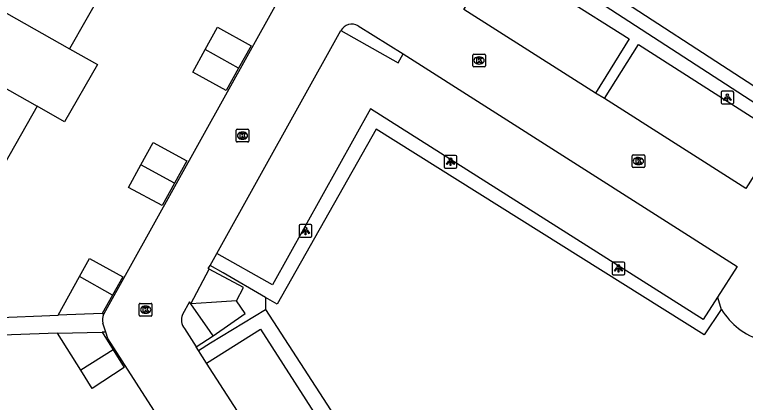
# Model space of a CAD drawing. Extents: x 161801 to 162379, y 382315 to 382832.
# Drawn here: x 162030.1 to 162087.5, y 382637.3 to 382667.8 of the extents above; entities that cross this region are included whole.
import ezdxf

# ---------------------------------------------------------------- set-up
doc = ezdxf.new("R2010")
doc.units = 0
for name, color, linetype in [('IMGEO_Grasland_overig', 7, 'Continuous'), ('IMGEO_Kolk', 7, 'Continuous'), ('IMGEO_Lichtpunt', 7, 'Continuous'), ('IMGEO_Pand', 7, 'Continuous'), ('IMGEO_Parkeervlak_open', 7, 'Continuous'), ('IMGEO_Rijbaan_lokaal_open', 7, 'Continuous'), ('IMGEO_Voetpad_halfverhard', 7, 'Continuous'), ('IMGEO_Voetpad_open', 7, 'Continuous')]:
    doc.layers.add(name, color=color, linetype=linetype)

msp = doc.modelspace()

# ---------------------------------------------------------------- linework, layer by layer
at = {"layer": 'IMGEO_Grasland_overig'}
msp.add_lwpolyline([(162049.788, 382644.621), (162058.865, 382630.636), (162053.546, 382627.275)], dxfattribs=at)
at = {"layer": 'IMGEO_Kolk'}
for p, q in [((162066.082, 382663.762), (162066.082, 382664.614)), ((162066.157, 382664.688), (162067.009, 382664.688)), ((162066.57, 382664.468), (162066.595, 382664.468)), ((162067.083, 382664.614), (162067.083, 382663.762)), ((162067.009, 382663.688), (162066.157, 382663.688)), ((162066.593, 382663.908), (162066.568, 382663.908)), ((162047.477, 382657.853), (162047.477, 382658.705)), ((162047.552, 382658.779), (162048.404, 382658.779)), ((162047.965, 382658.559), (162047.99, 382658.559)), ((162048.478, 382658.705), (162048.478, 382657.853)), ((162047.988, 382657.999), (162047.963, 382657.999)), ((162048.404, 382657.779), (162047.552, 382657.779)), ((162078.689, 382656.778), (162079.541, 382656.778)), ((162078.614, 382655.852), (162078.614, 382656.704)), ((162079.102, 382656.558), (162079.127, 382656.558)), ((162079.615, 382656.704), (162079.615, 382655.852)), ((162079.541, 382655.778), (162078.689, 382655.778)), ((162079.125, 382655.998), (162079.1, 382655.998)), ((162039.852, 382644.174), (162039.852, 382645.026)), ((162039.927, 382645.1), (162040.779, 382645.1)), ((162040.34, 382644.88), (162040.365, 382644.88)), ((162040.853, 382645.026), (162040.853, 382644.174)), ((162040.363, 382644.32), (162040.338, 382644.32)), ((162040.779, 382644.1), (162039.927, 382644.1))]:
    msp.add_line(p, q, dxfattribs=at)
for points in [[(162066.082, 382663.762), (162066.082, 382664.614)], [(162066.157, 382664.688), (162067.009, 382664.688)], [(162066.403, 382664.388), (162066.526, 382664.388), (162066.526, 382664.237), (162066.656, 382664.388), (162066.82, 382664.388), (162066.674, 382664.237), (162066.827, 382663.988), (162066.675, 382663.988), (162066.59, 382664.152), (162066.526, 382664.085), (162066.526, 382663.988), (162066.403, 382663.988), (162066.403, 382664.388)], [(162067.083, 382664.614), (162067.083, 382663.762)], [(162067.009, 382663.688), (162066.157, 382663.688)], [(162047.477, 382657.853), (162047.477, 382658.705)], [(162047.552, 382658.779), (162048.404, 382658.779)], [(162048.478, 382658.705), (162048.478, 382657.853)], [(162047.798, 382658.479), (162047.921, 382658.479), (162047.921, 382658.328), (162048.051, 382658.479), (162048.215, 382658.479), (162048.069, 382658.328), (162048.222, 382658.079), (162048.07, 382658.079), (162047.985, 382658.243), (162047.921, 382658.176), (162047.921, 382658.079), (162047.798, 382658.079), (162047.798, 382658.479)], [(162048.404, 382657.779), (162047.552, 382657.779)], [(162078.689, 382656.778), (162079.541, 382656.778)], [(162078.614, 382655.852), (162078.614, 382656.704)], [(162078.935, 382656.478), (162079.058, 382656.478), (162079.058, 382656.327), (162079.188, 382656.478), (162079.352, 382656.478), (162079.206, 382656.327), (162079.359, 382656.078), (162079.207, 382656.078), (162079.122, 382656.242), (162079.058, 382656.175), (162079.058, 382656.078), (162078.935, 382656.078), (162078.935, 382656.478)], [(162079.615, 382656.704), (162079.615, 382655.852)], [(162079.541, 382655.778), (162078.689, 382655.778)], [(162039.852, 382644.174), (162039.852, 382645.026)], [(162039.927, 382645.1), (162040.779, 382645.1)], [(162040.173, 382644.8), (162040.296, 382644.8), (162040.296, 382644.649), (162040.426, 382644.8), (162040.59, 382644.8), (162040.444, 382644.649), (162040.597, 382644.4), (162040.445, 382644.4), (162040.36, 382644.564), (162040.296, 382644.497), (162040.296, 382644.4), (162040.173, 382644.4), (162040.173, 382644.8)], [(162040.853, 382645.026), (162040.853, 382644.174)], [(162040.779, 382644.1), (162039.927, 382644.1)]]:
    msp.add_lwpolyline(points, dxfattribs=at)
for centre, start, end in [((162066.159, 382664.612), 91.55205, 178.44795), ((162066.159, 382664.612), 91.55205, 178.44795), ((162067.007, 382664.612), 1.55205, 88.44795), ((162067.007, 382664.612), 1.55205, 88.44795), ((162066.159, 382663.764), 181.55205, 268.44795), ((162066.159, 382663.764), 181.55205, 268.44795), ((162067.007, 382663.764), 271.55205, 358.44795), ((162067.007, 382663.764), 271.55205, 358.44795), ((162047.554, 382658.703), 91.55205, 178.44795), ((162047.554, 382658.703), 91.55205, 178.44795), ((162048.402, 382658.703), 1.55205, 88.44795), ((162048.402, 382658.703), 1.55205, 88.44795), ((162047.554, 382657.855), 181.55205, 268.44795), ((162047.554, 382657.855), 181.55205, 268.44795), ((162048.402, 382657.855), 271.55205, 358.44795), ((162048.402, 382657.855), 271.55205, 358.44795), ((162078.691, 382656.702), 91.55205, 178.44795), ((162078.691, 382656.702), 91.55205, 178.44795), ((162079.539, 382656.702), 1.55205, 88.44795), ((162079.539, 382656.702), 1.55205, 88.44795), ((162078.691, 382655.854), 181.55205, 268.44795), ((162078.691, 382655.854), 181.55205, 268.44795), ((162079.539, 382655.854), 271.55205, 358.44795), ((162079.539, 382655.854), 271.55205, 358.44795), ((162039.929, 382645.024), 91.55205, 178.44795), ((162039.929, 382645.024), 91.55205, 178.44795), ((162040.777, 382645.024), 1.55205, 88.44795), ((162040.777, 382645.024), 1.55205, 88.44795), ((162039.929, 382644.176), 181.55205, 268.44795), ((162039.929, 382644.176), 181.55205, 268.44795), ((162040.777, 382644.176), 271.55205, 358.44795), ((162040.777, 382644.176), 271.55205, 358.44795)]:
    msp.add_arc(centre, 0.0765, start, end, dxfattribs=at)
for centre, major_axis, ratio, start_param, end_param in [((162066.569, 382664.188), (-0.387, 0.002), 0.722429, 4.712389, 7.853982), ((162066.594, 382664.188), (-0.39, 0.002), 0.717154, 1.570796, 4.712389), ((162047.964, 382658.279), (-0.387, 0.002), 0.722429, 4.712389, 7.853982), ((162047.989, 382658.279), (-0.39, 0.002), 0.717154, 1.570796, 4.712389), ((162079.101, 382656.278), (-0.387, 0.002), 0.722429, 4.712389, 7.853982), ((162079.126, 382656.278), (-0.39, 0.002), 0.717154, 1.570796, 4.712389), ((162040.339, 382644.6), (-0.387, 0.002), 0.722429, 4.712389, 7.853982), ((162040.364, 382644.6), (-0.39, 0.002), 0.717154, 1.570796, 4.712389)]:
    msp.add_ellipse(centre, major_axis=major_axis, ratio=ratio, start_param=start_param, end_param=end_param, dxfattribs=at)
at = {"layer": 'IMGEO_Lichtpunt'}
for p, q in [((162085.611, 382661.669), (162085.611, 382660.862)), ((162085.611, 382661.669), (162085.611, 382660.862)), ((162086.513, 382661.764), (162085.705, 382661.764)), ((162086.513, 382661.764), (162085.705, 382661.764)), ((162086.607, 382660.862), (162086.607, 382661.669)), ((162086.607, 382660.862), (162086.607, 382661.669)), ((162085.705, 382660.768), (162086.513, 382660.768)), ((162085.705, 382660.768), (162086.513, 382660.768)), ((162063.831, 382656.63), (162063.831, 382655.823)), ((162063.831, 382656.63), (162063.831, 382655.823)), ((162064.733, 382656.725), (162063.925, 382656.725)), ((162064.733, 382656.725), (162063.925, 382656.725)), ((162064.827, 382655.823), (162064.827, 382656.63)), ((162064.827, 382655.823), (162064.827, 382656.63)), ((162063.925, 382655.729), (162064.733, 382655.729)), ((162063.925, 382655.729), (162064.733, 382655.729)), ((162052.437, 382651.202), (162052.437, 382650.395)), ((162052.437, 382651.202), (162052.437, 382650.395)), ((162053.339, 382651.297), (162052.531, 382651.297)), ((162053.339, 382651.297), (162052.531, 382651.297)), ((162053.433, 382650.395), (162053.433, 382651.202)), ((162053.433, 382650.395), (162053.433, 382651.202)), ((162052.531, 382650.301), (162053.339, 382650.301)), ((162052.531, 382650.301), (162053.339, 382650.301)), ((162077.039, 382648.247), (162077.039, 382647.44)), ((162077.039, 382648.247), (162077.039, 382647.44)), ((162077.941, 382648.342), (162077.133, 382648.342)), ((162077.941, 382648.342), (162077.133, 382648.342)), ((162078.035, 382647.44), (162078.035, 382648.247)), ((162078.035, 382647.44), (162078.035, 382648.247)), ((162077.133, 382647.346), (162077.941, 382647.346)), ((162077.133, 382647.346), (162077.941, 382647.346))]:
    msp.add_line(p, q, dxfattribs=at)
for points in [[(162085.985, 382661.333), (162086.024, 382661.305), (162085.836, 382661.043), (162085.798, 382661.07), (162085.985, 382661.333)], [(162086.087, 382661.285), (162086.134, 382661.285), (162086.134, 382660.963), (162086.087, 382660.963), (162086.087, 382661.285)], [(162086.197, 382661.305), (162086.235, 382661.332), (162086.422, 382661.07), (162086.383, 382661.042), (162086.197, 382661.305)], [(162064.205, 382656.294), (162064.244, 382656.266), (162064.056, 382656.004), (162064.018, 382656.031), (162064.205, 382656.294)], [(162064.307, 382656.246), (162064.354, 382656.246), (162064.354, 382655.924), (162064.307, 382655.924), (162064.307, 382656.246)], [(162064.417, 382656.266), (162064.455, 382656.293), (162064.642, 382656.031), (162064.603, 382656.003), (162064.417, 382656.266)], [(162052.811, 382650.866), (162052.85, 382650.838), (162052.662, 382650.576), (162052.624, 382650.603), (162052.811, 382650.866)], [(162052.913, 382650.818), (162052.96, 382650.818), (162052.96, 382650.496), (162052.913, 382650.496), (162052.913, 382650.818)], [(162053.023, 382650.838), (162053.061, 382650.865), (162053.248, 382650.603), (162053.209, 382650.575), (162053.023, 382650.838)], [(162077.413, 382647.911), (162077.452, 382647.883), (162077.264, 382647.621), (162077.226, 382647.648), (162077.413, 382647.911)], [(162077.515, 382647.863), (162077.562, 382647.863), (162077.562, 382647.541), (162077.515, 382647.541), (162077.515, 382647.863)], [(162077.625, 382647.883), (162077.663, 382647.91), (162077.85, 382647.648), (162077.811, 382647.62), (162077.625, 382647.883)]]:
    msp.add_lwpolyline(points, dxfattribs=at)
for centre in [(162086.11, 382661.467), (162064.33, 382656.428), (162052.936, 382651), (162077.538, 382648.045)]:
    msp.add_circle(centre, 0.0994, dxfattribs=at)
for centre, start, end in [((162085.705, 382661.669), 90, 180), ((162085.705, 382661.669), 90, 180), ((162086.513, 382661.669), 0, 90), ((162086.513, 382661.669), 0, 90), ((162085.705, 382660.862), 180, 270), ((162085.705, 382660.862), 180, 270), ((162086.513, 382660.862), 270, 0), ((162086.513, 382660.862), 270, 360), ((162063.925, 382656.63), 90, 180), ((162063.925, 382656.63), 90, 180), ((162064.733, 382656.63), 0, 90), ((162064.733, 382656.63), 0, 90), ((162063.925, 382655.823), 180, 270), ((162063.925, 382655.823), 180, 270), ((162064.733, 382655.823), 270, 0), ((162064.733, 382655.823), 270, 360), ((162052.531, 382651.202), 90, 180), ((162052.531, 382651.202), 90, 180), ((162053.339, 382651.202), 0, 90), ((162053.339, 382651.202), 0, 90), ((162052.531, 382650.395), 180, 270), ((162052.531, 382650.395), 180, 270), ((162053.339, 382650.395), 270, 0), ((162053.339, 382650.395), 270, 360), ((162077.133, 382648.247), 90, 180), ((162077.133, 382648.247), 90, 180), ((162077.941, 382648.247), 0, 90), ((162077.941, 382648.247), 0, 90), ((162077.133, 382647.44), 180, 270), ((162077.133, 382647.44), 180, 270), ((162077.941, 382647.44), 270, 0), ((162077.941, 382647.44), 270, 360)]:
    msp.add_arc(centre, 0.0946, start, end, dxfattribs=at)
at = {"layer": 'IMGEO_Pand'}
for points in [[(162072.703, 382670.936), (162073.412, 382672.036), (162074.251, 382671.491), (162074.142, 382671.323), (162090.218, 382660.88), (162092.518, 382659.386)], [(162025.211, 382670.282), (162034.369, 382665.109)], [(162036.925, 382669.634), (162034.369, 382665.109)], [(162045.037, 382665.045), (162046.019, 382666.81), (162048.646, 382665.348), (162047.663, 382663.589)], [(162022.663, 382665.766), (162031.821, 382660.586)], [(162034.369, 382665.109), (162036.559, 382663.871), (162033.985, 382659.354), (162031.821, 382660.586)], [(162047.663, 382663.589), (162046.681, 382661.83), (162044.055, 382663.279), (162045.037, 382665.045)], [(162047.663, 382663.589), (162045.037, 382665.045)], [(162031.821, 382660.586), (162029.259, 382656.056)], [(162039.979, 382655.972), (162040.95, 382657.742), (162043.593, 382656.309), (162042.628, 382654.553)], [(162042.628, 382654.553), (162041.663, 382652.796), (162039.008, 382654.202), (162039.979, 382655.972)], [(162042.628, 382654.553), (162039.979, 382655.972)], [(162035.151, 382647.209), (162035.941, 382648.633), (162038.557, 382647.172), (162037.743, 382645.738)], [(162043.915, 382645.073), (162045.358, 382647.784)], [(162047.502, 382645.293), (162048.057, 382646.336), (162045.358, 382647.784)], [(162033.468, 382644.171), (162035.151, 382647.209)], [(162037.743, 382645.738), (162035.151, 382647.209)], [(162037.743, 382645.738), (162036.929, 382644.304)], [(162047.502, 382645.293), (162045.529, 382645.172), (162043.915, 382645.073)], [(162045.678, 382642.553), (162048.188, 382644.31), (162047.502, 382645.293)], [(162045.678, 382642.553), (162045.444, 382642.888), (162043.915, 382645.073)], [(162036.929, 382644.304), (162033.468, 382644.171)], [(162033.431, 382642.763), (162036.93, 382642.832)], [(162035.263, 382639.842), (162033.431, 382642.763)], [(162036.93, 382642.832), (162037.804, 382641.448)], [(162037.804, 382641.448), (162038.678, 382640.064), (162036.156, 382638.417), (162035.263, 382639.842)], [(162037.804, 382641.448), (162035.263, 382639.842)]]:
    msp.add_lwpolyline(points, dxfattribs=at)
at = {"layer": 'IMGEO_Parkeervlak_open'}
msp.add_lwpolyline([(162045.145, 382640.409), (162049.39, 382643.077), (162057.419, 382630.57), (162053.217, 382627.917)], dxfattribs=at)
at = {"layer": 'IMGEO_Rijbaan_lokaal_open'}
for points in [[(162037.089, 382644.31), (162054.299, 382675.209)], [(162075.75, 382661.625), (162065.37, 382668.189)], [(162045.947, 382649.007), (162055.713, 382666.546)], [(162057.065, 382666.906), (162060.601, 382664.717)], [(162060.601, 382664.717), (162086.876, 382648.006), (162085.335, 382645.581)], [(162076.445, 382661.19), (162075.75, 382661.625)], [(162087.562, 382654.137), (162076.445, 382661.19)], [(162045.429, 382648.086), (162045.947, 382649.007)], [(162045.358, 382647.784), (162045.283, 382647.826), (162045.429, 382648.086)], [(162085.335, 382645.581), (162085.636, 382644.628)], [(162043.915, 382645.073), (162043.816, 382645.215), (162043.256, 382644.219)], [(162037.04, 382644.222), (162037.089, 382644.31)], [(162037.221, 382642.838), (162036.992, 382643.55)], [(162043.407, 382643.115), (162044.326, 382641.685)], [(162049.126, 382624.056), (162037.386, 382642.326), (162037.221, 382642.838)], [(162044.511, 382641.395), (162044.326, 382641.685)], [(162045.145, 382640.409), (162044.511, 382641.395)], [(162053.217, 382627.917), (162045.145, 382640.409)]]:
    msp.add_lwpolyline(points, dxfattribs=at)
for centre, radius, start, end in [((162056.571, 382666.043), 0.994, 60.20206, 149.61857), ((162037.852, 382643.826), 0.903, 154.0085, 197.82027), ((162044.261, 382643.794), 1.091, 157.0865, 218.49015), ((162090.469, 382647.611), 5.679, 211.68946, 252.87253)]:
    msp.add_arc(centre, radius, start, end, dxfattribs=at)
at = {"layer": 'IMGEO_Voetpad_halfverhard'}
for points in [[(162049.772, 382645.572), (162049.788, 382644.621)], [(162044.511, 382641.395), (162045.462, 382642.006), (162049.788, 382644.621)]]:
    msp.add_lwpolyline(points, dxfattribs=at)
at = {"layer": 'IMGEO_Voetpad_open'}
for points in [[(162065.37, 382668.189), (162068.066, 382672.42), (162078.385, 382665.891), (162075.75, 382661.625)], [(162105.935, 382649.39), (162072.703, 382670.936)], [(162055.713, 382666.546), (162060.21, 382664.005), (162060.601, 382664.717)], [(162076.445, 382661.19), (162079.125, 382665.431), (162090.247, 382658.342), (162087.562, 382654.137)], [(162085.335, 382645.581), (162084.208, 382643.821), (162058.029, 382660.392), (162050.322, 382646.559), (162045.947, 382649.007)], [(162085.636, 382644.628), (162084.298, 382642.637), (162058.5, 382658.78), (162050.703, 382645.029), (162049.772, 382645.572)], [(162049.772, 382645.572), (162046.464, 382647.504), (162045.429, 382648.086)], [(162033.431, 382642.763), (162028.329, 382642.567), (162028.275, 382643.971), (162033.468, 382644.171)], [(162036.929, 382644.304), (162037.089, 382644.31)], [(162037.221, 382642.838), (162036.93, 382642.832)], [(162044.326, 382641.685), (162045.678, 382642.553)]]:
    msp.add_lwpolyline(points, dxfattribs=at)

doc.saveas('drawing.dxf')
